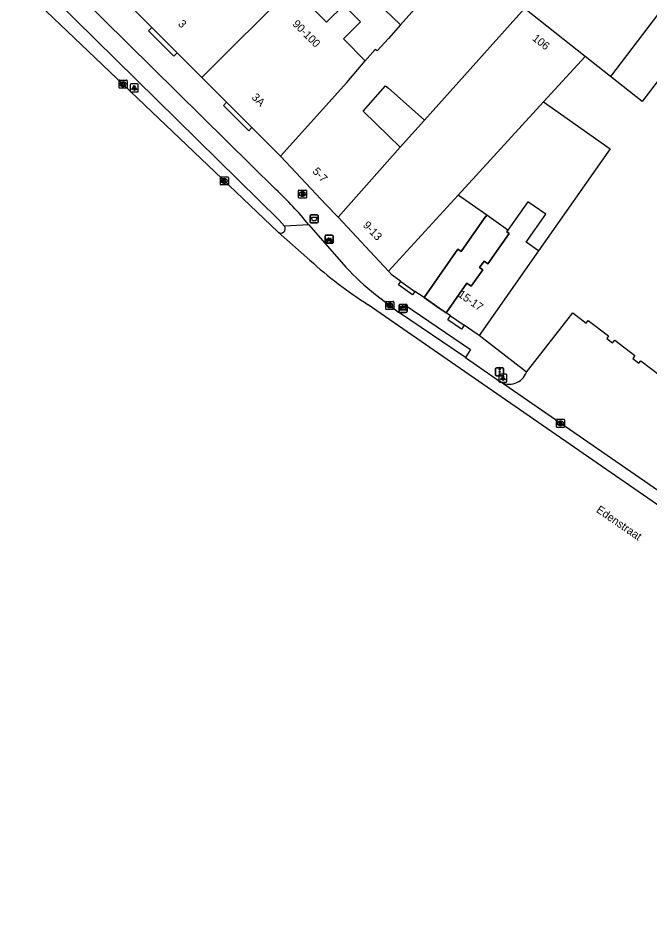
# Model space of a CAD drawing. Extents: x 160664 to 161506, y 382245 to 383288.
# Drawn here: x 160953.7 to 161032.7, y 382726 to 382839.9 of the extents above; entities that cross this region are included whole.
import ezdxf

# ---------------------------------------------------------------- set-up
doc = ezdxf.new("R2010")
doc.units = 0
for name, color, linetype in [('IMGEO_Afvalbak', 7, 'Continuous'), ('IMGEO_Brandkraan', 7, 'Continuous'), ('IMGEO_Fietsenrek', 7, 'Continuous'), ('IMGEO_Fietspad_gesloten', 7, 'Continuous'), ('IMGEO_Kolk', 7, 'Continuous'), ('IMGEO_Lichtpunt', 7, 'Continuous'), ('IMGEO_Openbare_ruimte_label', 7, 'Continuous'), ('IMGEO_Pand', 7, 'Continuous'), ('IMGEO_Pand_nummerreeks', 7, 'Continuous'), ('IMGEO_Pand_overbouw', 7, 'Continuous'), ('IMGEO_Rijbaan_lokaal_gesloten', 7, 'Continuous'), ('IMGEO_Rijbaan_lokaal_open', 7, 'Continuous'), ('IMGEO_Verkeersregelinstallatiepaal', 7, 'Continuous'), ('IMGEO_Voetpad_open', 7, 'Continuous'), ('IMGEO_Wegwijzer', 7, 'Continuous')]:
    doc.layers.add(name, color=color, linetype=linetype)

msp = doc.modelspace()

# ---------------------------------------------------------------- linework, layer by layer
at = {"layer": 'IMGEO_Afvalbak'}
for p, q in [((160990.22, 382814.42), (160990.22, 382815.22)), ((160990.22, 382815.22), (160990.22, 382814.42)), ((160990.32, 382815.32), (160991.11, 382815.32)), ((160991.11, 382815.32), (160990.32, 382815.32)), ((160991.11, 382814.32), (160990.32, 382814.32)), ((160990.32, 382814.32), (160991.11, 382814.32)), ((160991.21, 382815.22), (160991.21, 382814.42)), ((160991.21, 382814.42), (160991.21, 382815.22))]:
    msp.add_line(p, q, dxfattribs=at)
msp.add_lwpolyline([(160990.37, 382815.03), (160991.07, 382815.03), (160990.92, 382814.56), (160990.52, 382814.56), (160990.37, 382815.03)], dxfattribs=at)
for centre, start, end in [((160990.32, 382815.22), 90, 180), ((160990.32, 382815.22), 90, 180), ((160990.32, 382814.42), 180, 270), ((160990.32, 382814.42), 180, 270), ((160991.11, 382815.22), 0, 90), ((160991.11, 382815.22), 360, 90), ((160991.11, 382814.42), 270, 0), ((160991.11, 382814.42), 270, 0)]:
    msp.add_arc(centre, 0.1, start, end, dxfattribs=at)
at = {"layer": 'IMGEO_Brandkraan'}
for p, q in [((160988.76, 382817.49), (160988.76, 382818.35)), ((160988.83, 382818.42), (160989.68, 382818.42)), ((160989.24, 382818.2), (160989.27, 382818.2)), ((160989.76, 382818.35), (160989.76, 382817.49)), ((160989.68, 382817.42), (160988.83, 382817.42)), ((160989.27, 382817.64), (160989.24, 382817.64))]:
    msp.add_line(p, q, dxfattribs=at)
for points in [[(160988.76, 382817.49), (160988.76, 382818.35)], [(160988.83, 382818.42), (160989.68, 382818.42)], [(160989.1, 382818.12), (160989.1, 382817.72), (160989.32, 382817.72)], [(160989.33, 382818.12), (160989.1, 382818.12)], [(160989.28, 382818.04), (160989.23, 382818.04), (160989.23, 382817.96)], [(160989.23, 382817.96), (160989.28, 382817.96)], [(160989.29, 382817.89), (160989.23, 382817.89), (160989.23, 382817.81)], [(160989.23, 382817.81), (160989.29, 382817.81)], [(160989.76, 382818.35), (160989.76, 382817.49)], [(160989.68, 382817.42), (160988.83, 382817.42)]]:
    msp.add_lwpolyline(points, dxfattribs=at)
for centre, radius, start, end in [((160988.83, 382818.34), 0.0765, 91.552, 178.448), ((160988.83, 382818.34), 0.0765, 91.552, 178.448), ((160989.28, 382818), 0.0379, 267.8285, 90.9355), ((160989.29, 382817.85), 0.0404, 269.8759, 90.5077), ((160989.32, 382817.97), 0.251, 268.6676, 293.5347), ((160989.34, 382817.97), 0.145, 59.4692, 91.5367), ((160989.36, 382818.02), 0.0922, 285.5137, 58.1501), ((160989.37, 382817.83), 0.105, 301.3115, 78.989), ((160989.68, 382818.34), 0.0765, 1.552, 88.448), ((160989.68, 382818.34), 0.0765, 1.552, 88.448), ((160988.83, 382817.5), 0.0765, 181.552, 268.448), ((160988.83, 382817.5), 0.0765, 181.552, 268.448), ((160989.68, 382817.5), 0.0765, 271.552, 358.448), ((160989.68, 382817.5), 0.0765, 271.552, 358.448)]:
    msp.add_arc(centre, radius, start, end, dxfattribs=at)
for centre, major_axis, ratio, start_param, end_param in [((160989.24, 382817.92), (-0.387, 0.002), 0.722429, 4.712389, 7.853982), ((160989.27, 382817.92), (-0.39, 0.002), 0.717154, 1.570796, 4.712389)]:
    msp.add_ellipse(centre, major_axis=major_axis, ratio=ratio, start_param=start_param, end_param=end_param, dxfattribs=at)
at = {"layer": 'IMGEO_Fietsenrek'}
for p, q in [((160992.08, 382811.83), (160992.08, 382812.67)), ((160992.08, 382812.67), (160992.08, 382811.83)), ((160992.15, 382812.76), (160992.99, 382812.76)), ((160992.99, 382812.76), (160992.15, 382812.76)), ((160992.77, 382812.31), (160992.8, 382812.21)), ((160993.08, 382812.68), (160993.08, 382811.84)), ((160993.08, 382811.84), (160993.08, 382812.68)), ((160993, 382811.76), (160992.16, 382811.76)), ((160992.16, 382811.76), (160993, 382811.76)), ((160992.21, 382811.84), (160992.24, 382812)), ((160992.24, 382811.84), (160992.21, 382811.84)), ((160992.27, 382811.99), (160992.24, 382811.84)), ((160992.32, 382812.01), (160992.31, 382812.02)), ((160992.36, 382811.84), (160992.32, 382811.98)), ((160992.35, 382812.02), (160992.35, 382812.02)), ((160992.36, 382811.99), (160992.39, 382811.84)), ((160992.39, 382811.84), (160992.36, 382811.84))]:
    msp.add_line(p, q, dxfattribs=at)
for points in [[(160992.41, 382812.23), (160992.36, 382812.14), (160992.32, 382812.11), (160992.32, 382812.16), (160992.38, 382812.26)], [(160992.39, 382812.28), (160992.49, 382812.45), (160992.57, 382812.43), (160992.57, 382812.42), (160992.52, 382812.41), (160992.49, 382812.37), (160992.75, 382812.33)], [(160992.69, 382812.04), (160992.64, 382812.04), (160992.45, 382812.29), (160992.43, 382812.26)], [(160992.73, 382812.3), (160992.48, 382812.34), (160992.46, 382812.31), (160992.63, 382812.09), (160992.73, 382812.3)], [(160992.78, 382812.2), (160992.75, 382812.28), (160992.64, 382812.06), (160992.69, 382812.06)], [(160992.81, 382812.18), (160992.87, 382812.04), (160992.72, 382812.04)], [(160992.72, 382812.06), (160992.84, 382812.06), (160992.79, 382812.17)], [(160992.75, 382812.33), (160992.77, 382812.37), (160992.77, 382812.38), (160992.74, 382812.38), (160992.73, 382812.39), (160992.73, 382812.39), (160992.73, 382812.4), (160992.83, 382812.38), (160992.83, 382812.37), (160992.82, 382812.36), (160992.81, 382812.35), (160992.79, 382812.36), (160992.77, 382812.31)]]:
    msp.add_lwpolyline(points, dxfattribs=at)
for centre, radius, start, end in [((160992.16, 382812.68), 0.0779, 92.4484, 184.2845), ((160992.16, 382812.68), 0.0779, 92.4484, 184.2845), ((160992.32, 382812.14), 0.159, 62.6766, 242.1369), ((160992.32, 382812.14), 0.129, 63.3192, 238.903), ((160992.3, 382812.01), 0.0499, 12.8025, 158.6934), ((160992.32, 382812.14), 0.129, 283.6043, 43.4302), ((160992.32, 382812.14), 0.159, 283.5766, 46.6042), ((160992.84, 382812.06), 0.159, 187.0065, 105.7708), ((160992.84, 382812.06), 0.159, 113.3408, 178.3217), ((160992.84, 382812.06), 0.129, 188.6715, 104.5883), ((160992.84, 382812.06), 0.129, 113.923, 177.9556), ((160993, 382812.68), 0.0779, 2.4484, 94.2845), ((160993, 382812.68), 0.0779, 2.4484, 94.2845), ((160992.16, 382811.83), 0.0779, 182.4484, 274.2845), ((160992.16, 382811.83), 0.0779, 182.4484, 274.2845), ((160992.32, 382812.14), 0.159, 253.9967, 271.7867), ((160992.3, 382812.01), 0.0174, 12.8025, 163.4502), ((160992.32, 382812.14), 0.129, 253.415, 269.0204), ((160993, 382811.83), 0.0779, 272.4484, 4.2845), ((160993, 382811.83), 0.0779, 272.4484, 4.2845)]:
    msp.add_arc(centre, radius, start, end, dxfattribs=at)
at = {"layer": 'IMGEO_Fietspad_gesloten'}
for points in [[(160987.01, 382813.91), (160986.36, 382814.67), (160955.74, 382844.81), (160954.93, 382845.45)], [(160958.18, 382845.89), (160985.95, 382818.49)]]:
    msp.add_lwpolyline(points, dxfattribs=at)
msp.add_arc((160952.55, 382783.3), 48.52, 39.3743, 46.4989, dxfattribs=at)
at = {"layer": 'IMGEO_Kolk'}
for p, q in [((160966.35, 382831.23), (160966.35, 382832.08)), ((160966.42, 382832.16), (160967.27, 382832.16)), ((160966.83, 382831.93), (160966.86, 382831.93)), ((160967.35, 382832.08), (160967.35, 382831.23)), ((160967.27, 382831.15), (160966.42, 382831.15)), ((160966.86, 382831.38), (160966.83, 382831.38)), ((160979.07, 382820.07), (160979.92, 382820.07)), ((160979, 382819.14), (160979, 382819.99)), ((160979.92, 382819.06), (160979.07, 382819.06)), ((160979.48, 382819.84), (160979.51, 382819.84)), ((160979.51, 382819.29), (160979.48, 382819.29)), ((160980, 382819.99), (160980, 382819.14)), ((160999.67, 382803.57), (160999.67, 382804.42)), ((160999.74, 382804.5), (161000.6, 382804.5)), ((161000.16, 382804.28), (161000.18, 382804.28)), ((161000.67, 382804.42), (161000.67, 382803.57)), ((161000.6, 382803.5), (160999.74, 382803.5)), ((161000.18, 382803.72), (161000.15, 382803.72)), ((161021, 382788.84), (161021, 382789.69)), ((161021.07, 382789.77), (161021.92, 382789.77)), ((161021.48, 382789.54), (161021.51, 382789.54)), ((161022, 382789.69), (161022, 382788.84)), ((161021.92, 382788.76), (161021.07, 382788.76)), ((161021.51, 382788.99), (161021.48, 382788.99))]:
    msp.add_line(p, q, dxfattribs=at)
for points in [[(160966.35, 382831.23), (160966.35, 382832.08)], [(160966.42, 382832.16), (160967.27, 382832.16)], [(160966.67, 382831.85), (160966.79, 382831.85), (160966.79, 382831.7), (160966.92, 382831.85), (160967.08, 382831.85), (160966.94, 382831.7), (160967.09, 382831.45), (160966.94, 382831.45), (160966.85, 382831.62), (160966.79, 382831.55), (160966.79, 382831.45), (160966.67, 382831.45), (160966.67, 382831.85)], [(160967.35, 382832.08), (160967.35, 382831.23)], [(160967.27, 382831.15), (160966.42, 382831.15)], [(160979.07, 382820.07), (160979.92, 382820.07)], [(160979, 382819.14), (160979, 382819.99)], [(160979.92, 382819.06), (160979.07, 382819.06)], [(160979.32, 382819.76), (160979.44, 382819.76), (160979.44, 382819.61), (160979.57, 382819.76), (160979.73, 382819.76), (160979.59, 382819.61), (160979.74, 382819.36), (160979.59, 382819.36), (160979.5, 382819.53), (160979.44, 382819.46), (160979.44, 382819.36), (160979.32, 382819.36), (160979.32, 382819.76)], [(160980, 382819.99), (160980, 382819.14)], [(160999.67, 382803.57), (160999.67, 382804.42)], [(160999.74, 382804.5), (161000.6, 382804.5)], [(160999.99, 382804.2), (161000.11, 382804.2), (161000.11, 382804.04), (161000.24, 382804.2), (161000.41, 382804.2), (161000.26, 382804.05), (161000.41, 382803.8), (161000.26, 382803.8), (161000.18, 382803.96), (161000.11, 382803.89), (161000.11, 382803.8), (160999.99, 382803.8), (160999.99, 382804.2)], [(161000.67, 382804.42), (161000.67, 382803.57)], [(161000.6, 382803.5), (160999.74, 382803.5)], [(161021, 382788.84), (161021, 382789.69)], [(161021.07, 382789.77), (161021.92, 382789.77)], [(161021.32, 382789.46), (161021.44, 382789.46), (161021.44, 382789.31), (161021.57, 382789.46), (161021.73, 382789.46), (161021.59, 382789.31), (161021.74, 382789.06), (161021.59, 382789.06), (161021.5, 382789.23), (161021.44, 382789.16), (161021.44, 382789.06), (161021.32, 382789.06), (161021.32, 382789.46)], [(161022, 382789.69), (161022, 382788.84)], [(161021.92, 382788.76), (161021.07, 382788.76)]]:
    msp.add_lwpolyline(points, dxfattribs=at)
for centre, start, end in [((160966.42, 382832.08), 91.552, 178.448), ((160966.42, 382832.08), 91.552, 178.448), ((160967.27, 382832.08), 1.552, 88.448), ((160967.27, 382832.08), 1.552, 88.448), ((160966.42, 382831.23), 181.552, 268.448), ((160966.42, 382831.23), 181.552, 268.448), ((160967.27, 382831.23), 271.552, 358.448), ((160967.27, 382831.23), 271.552, 358.448), ((160979.07, 382819.99), 91.552, 178.448), ((160979.07, 382819.99), 91.552, 178.448), ((160979.92, 382819.99), 1.552, 88.448), ((160979.92, 382819.99), 1.552, 88.448), ((160979.07, 382819.14), 181.552, 268.448), ((160979.07, 382819.14), 181.552, 268.448), ((160979.92, 382819.14), 271.552, 358.448), ((160979.92, 382819.14), 271.552, 358.448), ((160999.74, 382804.42), 91.552, 178.448), ((160999.74, 382804.42), 91.552, 178.448), ((161000.59, 382804.42), 1.552, 88.448), ((161000.59, 382804.42), 1.552, 88.448), ((160999.74, 382803.57), 181.552, 268.448), ((160999.74, 382803.57), 181.552, 268.448), ((161000.59, 382803.57), 271.552, 358.448), ((161000.59, 382803.57), 271.552, 358.448), ((161021.07, 382789.69), 91.552, 178.448), ((161021.07, 382789.69), 91.552, 178.448), ((161021.92, 382789.69), 1.552, 88.448), ((161021.92, 382789.69), 1.552, 88.448), ((161021.07, 382788.84), 181.552, 268.448), ((161021.07, 382788.84), 181.552, 268.448), ((161021.92, 382788.84), 271.552, 358.448), ((161021.92, 382788.84), 271.552, 358.448)]:
    msp.add_arc(centre, 0.0765, start, end, dxfattribs=at)
for centre, major_axis, ratio, start_param, end_param in [((160966.83, 382831.65), (-0.387, 0.002), 0.722429, 4.712389, 7.853982), ((160966.86, 382831.65), (-0.39, 0.002), 0.717154, 1.570796, 4.712389), ((160979.48, 382819.56), (-0.387, 0.002), 0.722429, 4.712389, 7.853982), ((160979.51, 382819.56), (-0.39, 0.002), 0.717154, 1.570796, 4.712389), ((161000.16, 382804), (-0.387, 0.002), 0.722429, 4.712389, 7.853982), ((161000.18, 382804), (-0.39, 0.002), 0.717154, 1.570796, 4.712389), ((161021.48, 382789.26), (-0.387, 0.002), 0.722429, 4.712389, 7.853982), ((161021.51, 382789.26), (-0.39, 0.002), 0.717154, 1.570796, 4.712389)]:
    msp.add_ellipse(centre, major_axis=major_axis, ratio=ratio, start_param=start_param, end_param=end_param, dxfattribs=at)
at = {"layer": 'IMGEO_Lichtpunt'}
for p, q in [((160967.74, 382831.58), (160967.74, 382830.77)), ((160967.74, 382831.58), (160967.74, 382830.77)), ((160968.65, 382831.68), (160967.84, 382831.68)), ((160968.65, 382831.68), (160967.84, 382831.68)), ((160968.74, 382830.77), (160968.74, 382831.58)), ((160968.74, 382830.77), (160968.74, 382831.58)), ((160967.84, 382830.68), (160968.65, 382830.68)), ((160967.84, 382830.68), (160968.65, 382830.68)), ((161013.81, 382795.3), (161013.81, 382794.5)), ((161013.81, 382795.3), (161013.81, 382794.5)), ((161014.71, 382795.4), (161013.91, 382795.4)), ((161014.71, 382795.4), (161013.91, 382795.4)), ((161014.81, 382794.5), (161014.81, 382795.3)), ((161014.81, 382794.5), (161014.81, 382795.3)), ((161013.91, 382794.4), (161014.71, 382794.4)), ((161013.91, 382794.4), (161014.71, 382794.4))]:
    msp.add_line(p, q, dxfattribs=at)
for points in [[(160968.12, 382831.24), (160968.16, 382831.22), (160967.97, 382830.95), (160967.93, 382830.98), (160968.12, 382831.24)], [(160968.22, 382831.2), (160968.27, 382831.2), (160968.27, 382830.87), (160968.22, 382830.87), (160968.22, 382831.2)], [(160968.33, 382831.22), (160968.37, 382831.24), (160968.55, 382830.98), (160968.52, 382830.95), (160968.33, 382831.22)], [(161014.19, 382794.97), (161014.22, 382794.94), (161014.04, 382794.68), (161014, 382794.7), (161014.19, 382794.97)], [(161014.4, 382794.94), (161014.44, 382794.97), (161014.62, 382794.7), (161014.58, 382794.68), (161014.4, 382794.94)], [(161014.29, 382794.92), (161014.33, 382794.92), (161014.33, 382794.6), (161014.29, 382794.6), (161014.29, 382794.92)]]:
    msp.add_lwpolyline(points, dxfattribs=at)
for centre in [(160968.24, 382831.38), (161014.31, 382795.1)]:
    msp.add_circle(centre, 0.0994, dxfattribs=at)
for centre, start, end in [((160967.84, 382831.58), 90, 180), ((160967.84, 382831.58), 90, 180), ((160968.65, 382831.58), 0, 90), ((160968.65, 382831.58), 0, 90), ((160967.84, 382830.77), 180, 270), ((160967.84, 382830.77), 180, 270), ((160968.65, 382830.77), 270, 0), ((160968.65, 382830.77), 270, 360), ((161013.91, 382795.3), 90, 180), ((161013.91, 382795.3), 90, 180), ((161014.71, 382795.3), 0, 90), ((161014.71, 382795.3), 0, 90), ((161013.91, 382794.5), 180, 270), ((161013.91, 382794.5), 180, 270), ((161014.71, 382794.5), 270, 0), ((161014.71, 382794.5), 270, 360)]:
    msp.add_arc(centre, 0.0946, start, end, dxfattribs=at)
at = {"layer": 'IMGEO_Pand'}
for points in [[(160976.7, 382832.49), (160987.94, 382843.74)], [(160994.42, 382841.54), (160992.26, 382839.41), (160987.94, 382843.74)], [(161001.49, 382839.05), (161005.76, 382843.84)], [(160970.44, 382838.75), (160967.42, 382841.77)], [(160997.1, 382834.58), (160994.39, 382837.3), (160996.52, 382839.44), (160994.42, 382841.54)], [(161017.02, 382841.12), (161004.49, 382827.17)], [(161024.58, 382835.12), (161017.02, 382841.12)], [(160970.44, 382838.75), (160973.61, 382835.58)], [(161001.49, 382839.05), (161000, 382837.37), (160998.6, 382835.8), (160998.36, 382835.99), (160997.1, 382834.58)], [(160976.7, 382832.49), (160973.61, 382835.58)], [(161019.37, 382829.44), (161024.58, 382835.12)], [(161027.76, 382832.6), (161024.58, 382835.12)], [(160986.53, 382822.66), (160994.79, 382831.87), (160997.1, 382834.58)], [(161034.09, 382832.61), (161031.71, 382829.47), (161027.76, 382832.6)], [(160979.77, 382829.42), (160976.7, 382832.49)], [(161001.46, 382823.76), (161000, 382825.18), (160996.84, 382828.26), (160999.65, 382831.45), (161000, 382831.14), (161002.96, 382828.52), (161004.49, 382827.17)], [(160979.77, 382829.42), (160982.95, 382826.25)], [(161008.71, 382817.8), (161019.37, 382829.44)], [(161019.37, 382829.44), (161027.71, 382823.58), (161018.75, 382810.81)], [(161004.49, 382827.17), (161001.46, 382823.76)], [(160986.53, 382822.66), (160982.95, 382826.25)], [(161001.46, 382823.76), (160993.71, 382815.01)], [(160993.71, 382815.01), (160992.24, 382816.58), (160986.53, 382822.66)], [(161000, 382808.3), (161008.71, 382817.8)], [(161004.45, 382804.97), (161008.69, 382811.05), (161009.11, 382810.76), (161011.98, 382814.85), (161012.29, 382815.29), (161008.71, 382817.8)], [(161018.75, 382810.81), (161017.2, 382811.9), (161019.65, 382815.39), (161017.41, 382816.96), (161014.93, 382813.42), (161014.78, 382813.21), (161015.08, 382812.99), (161012.42, 382809.2), (161011.95, 382809.53), (161011.38, 382808.72), (161011.79, 382808.43), (161010.35, 382806.39), (161009.81, 382806.77), (161007.23, 382803.06)], [(160993.71, 382815.01), (161000, 382808.3)], [(161018.75, 382810.81), (161011.32, 382800.23)], [(161001.56, 382806.99), (161000.45, 382807.77), (161000, 382808.3)], [(161001.56, 382806.99), (161003.31, 382805.76)], [(161004.45, 382804.97), (161003.31, 382805.76)], [(161007.75, 382802.7), (161007.23, 382803.06)], [(161017.25, 382795.64), (161023.04, 382803.08), (161024.71, 382801.8), (161024.96, 382802.13), (161027.52, 382800.18), (161027.28, 382799.87), (161028.01, 382799.31), (161028.27, 382799.65), (161030.79, 382797.73), (161030.53, 382797.38), (161031.3, 382796.79), (161031.53, 382797.09), (161033.97, 382795.23)], [(161007.75, 382802.7), (161009.46, 382801.53)], [(161011.32, 382800.23), (161011.07, 382800.42), (161009.46, 382801.53)], [(161017.25, 382795.64), (161011.32, 382800.23)]]:
    msp.add_lwpolyline(points, dxfattribs=at)
at = {"layer": 'IMGEO_Pand_overbouw'}
msp.add_lwpolyline([(161014.93, 382813.42), (161012.29, 382815.29), (161011.98, 382814.85), (161009.11, 382810.76), (161008.69, 382811.05), (161004.45, 382804.97), (161006.36, 382803.66), (161007.23, 382803.06), (161009.81, 382806.77), (161010.35, 382806.39), (161011.79, 382808.43), (161011.38, 382808.72), (161011.95, 382809.53), (161012.42, 382809.2), (161015.08, 382812.99), (161014.78, 382813.21)], close=True, dxfattribs=at)
at = {"layer": 'IMGEO_Rijbaan_lokaal_gesloten'}
for points in [[(160986.21, 382813.17), (160953.75, 382844.15)], [(160990.05, 382814.07), (160987.01, 382813.91)], [(160990.05, 382814.07), (160994.69, 382808.8)], [(160990.19, 382809.65), (160986.21, 382813.17)], [(160998.4, 382805.38), (161001.28, 382803.16)], [(161125.43, 382689.32), (161119.96, 382696.2), (161110.18, 382707.99), (161100.35, 382719.08), (161091.92, 382728.36), (161081.99, 382739.31), (161076.26, 382745.23), (161069.7, 382751.52), (161061.87, 382758.6), (161056.47, 382763.17), (161050.27, 382767.64), (161037.55, 382776.35), (161008.95, 382796.1), (160997.47, 382804.08)], [(161009.62, 382797.48), (161001.28, 382803.16)], [(161009.62, 382797.48), (161010.99, 382796.55), (161013.88, 382794.52)], [(161044.84, 382773.15), (161013.88, 382794.52)]]:
    msp.add_lwpolyline(points, dxfattribs=at)
for centre, radius, start, end in [((160986.57, 382813.58), 0.548, 228.9857, 36.7776), ((161025.48, 382848.24), 52.29, 227.5619, 237.6181), ((161014.96, 382827.03), 27.26, 221.9741, 232.6008)]:
    msp.add_arc(centre, radius, start, end, dxfattribs=at)
at = {"layer": 'IMGEO_Rijbaan_lokaal_open'}
for points in [[(161061.31, 382876.72), (161027.76, 382832.6)], [(160996.66, 382843.75), (161001.49, 382839.05)]]:
    msp.add_lwpolyline(points, dxfattribs=at)
at = {"layer": 'IMGEO_Verkeersregelinstallatiepaal'}
for p, q in [((161013.4, 382795.3), (161013.4, 382796.1)), ((161013.4, 382796.1), (161013.4, 382795.3)), ((161013.5, 382796.2), (161014.29, 382796.2)), ((161014.29, 382796.2), (161013.5, 382796.2)), ((161014.39, 382796.1), (161014.39, 382795.3)), ((161014.39, 382795.3), (161014.39, 382796.1)), ((161014.29, 382795.2), (161013.5, 382795.2)), ((161013.5, 382795.2), (161014.29, 382795.2))]:
    msp.add_line(p, q, dxfattribs=at)
for centre in [(161013.9, 382795.99), (161013.9, 382795.7), (161013.9, 382795.41)]:
    msp.add_circle(centre, 0.085, dxfattribs=at)
for centre, start, end in [((161013.5, 382796.1), 90, 180), ((161013.5, 382796.1), 90, 180), ((161014.29, 382796.1), 0, 90), ((161014.29, 382796.1), 360, 90), ((161013.5, 382795.3), 180, 270), ((161013.5, 382795.3), 180, 270), ((161014.29, 382795.3), 270, 0), ((161014.29, 382795.3), 270, 0)]:
    msp.add_arc(centre, 0.1, start, end, dxfattribs=at)
at = {"layer": 'IMGEO_Voetpad_open'}
for points in [[(160973.61, 382835.58), (160973.2, 382835.17), (160970.04, 382838.33), (160970.44, 382838.75)], [(160982.95, 382826.25), (160982.54, 382825.84), (160979.38, 382829), (160979.77, 382829.42)], [(161003.31, 382805.76), (161003.02, 382805.34), (161001.27, 382806.57), (161001.56, 382806.99)], [(161001.28, 382803.16), (161001.94, 382804.16), (161010.27, 382798.49), (161009.62, 382797.48)], [(161007.23, 382803.06), (161006.36, 382803.66), (161004.45, 382804.97)], [(161009.46, 382801.53), (161009.12, 382801.03), (161007.41, 382802.21), (161007.75, 382802.7)]]:
    msp.add_lwpolyline(points, dxfattribs=at)
msp.add_arc((161015.1, 382796.46), 2.3, 237.8645, 339.0564, dxfattribs=at)
at = {"layer": 'IMGEO_Wegwijzer'}
for p, q in [((161001.44, 382804.13), (161002.23, 382804.13)), ((161002.23, 382804.13), (161001.44, 382804.13)), ((161001.34, 382803.23), (161001.34, 382804.03)), ((161001.34, 382804.03), (161001.34, 382803.23)), ((161002.23, 382803.13), (161001.44, 382803.13)), ((161001.44, 382803.13), (161002.23, 382803.13)), ((161002.33, 382804.03), (161002.33, 382803.23)), ((161002.33, 382803.23), (161002.33, 382804.03))]:
    msp.add_line(p, q, dxfattribs=at)
for points in [[(161001.45, 382803.86), (161002.23, 382803.86), (161002.23, 382803.39), (161001.45, 382803.39), (161001.45, 382803.86)], [(161001.51, 382803.71), (161001.51, 382803.63), (161001.51, 382803.54), (161001.92, 382803.54), (161001.92, 382803.46), (161002.17, 382803.63), (161001.92, 382803.79), (161001.92, 382803.71), (161001.51, 382803.71)]]:
    msp.add_lwpolyline(points, dxfattribs=at)
for centre, start, end in [((161001.44, 382804.03), 90, 180), ((161001.44, 382804.03), 90, 180), ((161002.23, 382804.03), 0, 90), ((161002.23, 382804.03), 360, 90), ((161001.44, 382803.23), 180, 270), ((161001.44, 382803.23), 180, 270), ((161002.23, 382803.23), 270, 0), ((161002.23, 382803.23), 270, 0)]:
    msp.add_arc(centre, 0.1, start, end, dxfattribs=at)

# ---------------------------------------------------------------- texts
at = {"layer": 'IMGEO_Openbare_ruimte_label'}
msp.add_text('Edenstraat', height=1, rotation=325.4679, dxfattribs=at).set_placement((161025.88, 382778.24))
at = {"layer": 'IMGEO_Pand_nummerreeks'}
for s, rotation, p in [('3', 315.0077, (160973.65, 382839.11)), ('90-100', 314.9922, (160987.94, 382839.1)), ('106', 321.5775, (161017.9, 382837.23)), ('3A', 315.0073, (160982.83, 382829.93)), ('5-7', 313.218, (160990.44, 382820.69)), ('9-13', 313.1091, (160996.75, 382813.97)), ('15-17', 325.2582, (161008.6, 382805.18))]:
    msp.add_text(s, height=1, rotation=rotation, dxfattribs=at).set_placement(p)

doc.saveas('drawing.dxf')
